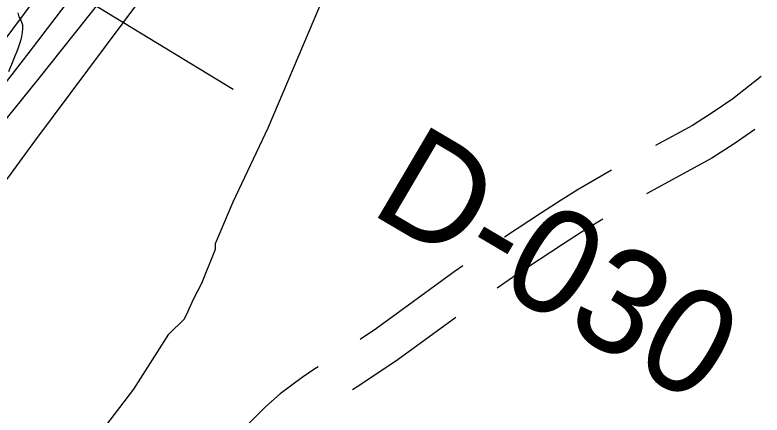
# Model space of a CAD drawing. Extents: x 3172297 to 3210190, y 958463 to 983887.
# Drawn here: x 3198203 to 3198795, y 965029 to 965345 of the extents above; entities that cross this region are included whole.
import ezdxf

# ---------------------------------------------------------------- set-up
doc = ezdxf.new("R2010")
doc.units = 0
for name, color, linetype in [('V-RIVR-RANG', 7, 'Continuous'), ('V-RIVR-RANG-IDEN', 7, 'Continuous'), ('V-ROAD-CNTR', 7, 'Continuous'), ('V-SITE-VEGE', 7, 'Continuous'), ('V-TOPO-MAJR', 7, 'Continuous'), ('V-TOPO-MINR', 7, 'Continuous')]:
    doc.layers.add(name, color=color, linetype=linetype)

msp = doc.modelspace()

# ---------------------------------------------------------------- linework, layer by layer
at = {"layer": 'V-RIVR-RANG'}
msp.add_line((3198376.28, 965286.32), (3197658.54, 965722.72), dxfattribs=at)
at = {"layer": 'V-ROAD-CNTR'}
for points in [[(3198794.21, 965296.58), (3198771.98, 965279.03), (3198756.37, 965268.3), (3198739.94, 965257.83), (3198710.77, 965241.88)], [(3198789.38, 965254.59), (3198772.93, 965243.28), (3198755.21, 965231.99), (3198703.42, 965203.67)], [(3198675.76, 965222.53), (3198649.46, 965207.08), (3198636.03, 965198.77), (3198620.47, 965188.6), (3198591.16, 965169.27)], [(3198668.8, 965183.65), (3198664.95, 965181.39), (3198652.13, 965173.46), (3198636.93, 965163.52), (3198600.94, 965139.79), (3198585.12, 965128.94)], [(3198558.09, 965146.77), (3198551.14, 965142.01), (3198489.77, 965097.09), (3198476.86, 965088.47)], [(3198552.48, 965105.81), (3198506.96, 965072.49), (3198475.77, 965051.69), (3198470.63, 965048.42)], [(3198443.35, 965066.63), (3198440.81, 965065.01), (3198430.72, 965058.35), (3198413.34, 965045.3), (3198402.1, 965035.35), (3198372.52, 965006.01), (3198367.75, 965001.61)]]:
    msp.add_lwpolyline(points, dxfattribs=at)
at = {"layer": 'V-SITE-VEGE'}
for p, q in [((3198403.85, 965255.91), (3198450.3, 965365.42)), ((3198205.58, 965347.09), (3198206.33, 965343.86)), ((3198206.33, 965343.86), (3198207.95, 965341.15)), ((3198207.95, 965341.15), (3198209.31, 965337.65)), ((3198209.36, 965334.61), (3198209.06, 965331.39)), ((3198209.31, 965337.65), (3198209.36, 965334.61)), ((3198208.5, 965328.35), (3198207.68, 965324.97)), ((3198209.06, 965331.39), (3198208.5, 965328.35)), ((3198206.78, 965321.84), (3198205.61, 965318.64)), ((3198207.68, 965324.97), (3198206.78, 965321.84)), ((3198205.61, 965318.64), (3198198.18, 965300.28)), ((3198376.06, 965197.44), (3198403.85, 965255.91)), ((3198362.12, 965164.44), (3198376.06, 965197.44)), ((3198362.07, 965159.92), (3198362.12, 965164.44)), ((3198351.22, 965132.91), (3198362.07, 965159.92)), ((3198345.05, 965120.92), (3198351.22, 965132.91)), ((3198338.87, 965107.43), (3198345.05, 965120.92)), ((3198325.14, 965092.51), (3198337.33, 965104.43)), ((3198337.33, 965104.43), (3198338.87, 965107.43)), ((3198297.52, 965049.11), (3198325.14, 965092.51)), ((3198269.99, 965013.25), (3198297.52, 965049.11))]:
    msp.add_line(p, q, dxfattribs=at)
at = {"layer": 'V-TOPO-MAJR'}
msp.add_lwpolyline([(3197980.84, 965021.19), (3198059.76, 965118.59), (3198137.83, 965216.65), (3198214.64, 965315.7), (3198290.6, 965415.43), (3198415.17, 965581.17), (3198428.18, 965598.54), (3198441.15, 965615.93), (3198454.07, 965633.37), (3198466.96, 965650.83), (3198548.65, 965761.94), (3198602.04, 965835.19), (3198655.03, 965908.74), (3198707.4, 965982.72), (3198759.36, 966057), (3198965.15, 966353.76)], dxfattribs=at)
at = {"layer": 'V-TOPO-MINR'}
for points in [[(3197950.88, 965006.21), (3198009.92, 965080.66), (3198067.91, 965155.92), (3198125.22, 965231.72), (3198411.37, 965615.75), (3198417.18, 965623.57), (3198422.97, 965631.39), (3198428.73, 965639.23), (3198434.48, 965647.09), (3198469.66, 965695.27), (3198492.94, 965727.26), (3198516.15, 965759.3), (3198539.25, 965791.42), (3198562.28, 965823.59), (3198614.7, 965897.05), (3198663.95, 965965.95), (3198713.27, 966034.79), (3198762.7, 966103.56), (3198812.2, 966172.27)], [(3198056.58, 965015.54), (3198096.2, 965073.74), (3198136.4, 965131.53), (3198177.46, 965188.71), (3198219.1, 965245.48), (3198372.16, 965450.88), (3198389.2, 965473.67), (3198406.29, 965496.42), (3198423.46, 965519.11), (3198440.68, 965541.76), (3198457.94, 965564.39), (3198475.18, 965587.02), (3198492.42, 965609.66), (3198509.65, 965632.31), (3198915.81, 966166.25)], [(3197823.28, 964809.07), (3198172.85, 965234.17), (3198221.73, 965294.34), (3198270.12, 965354.89), (3198317.79, 965416.02), (3198364.97, 965477.52), (3198418.64, 965548.37), (3198438.59, 965574.77), (3198458.5, 965601.19), (3198478.35, 965627.66), (3198498.17, 965654.16), (3198657.28, 965867.48), (3198732.77, 965969.69), (3198807.61, 966072.37)]]:
    msp.add_lwpolyline(points, dxfattribs=at)

# ---------------------------------------------------------------- texts
at = {"layer": 'V-RIVR-RANG-IDEN'}
msp.add_text('D-030', height=83, rotation=329.49262, dxfattribs=at).set_placement((3198482.9, 965189.33))

doc.saveas('drawing.dxf')
